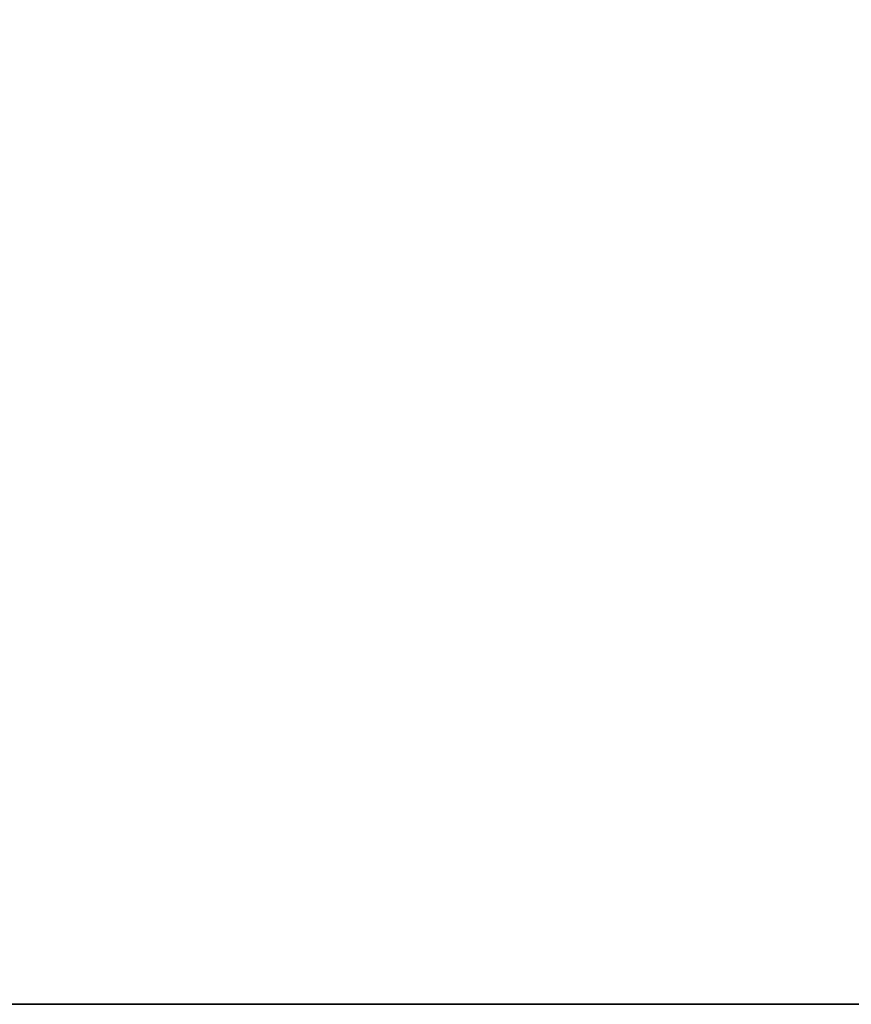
# Model space of a CAD drawing. Header units: millimetres. Extents: x -488 to 6688, y -115 to 115.
# Tile 459 of 656: x 1050 to 1093, y -15 to 37. Entities that reach past the tile are written whole.
import ezdxf

# ---------------------------------------------------------------- set-up
doc = ezdxf.new("R2010")
doc.units = ezdxf.units.MM
doc.layers.add('151', color=7, linetype='Continuous', true_color=0xffffff)

# ---------------------------------------------------------------- blocks, each defined once
blk = doc.blocks.new('UG_SURFACE_002')
at = {"layer": '151', "color": 252, "linetype": 'Continuous', "lineweight": 35}
for points in [[(962.5, -15, -10.75), (962.5, 115, -10.75), (1112.5, 115, -10.75), (1112.5, -15, -10.75)], [(2037.5, -15, 2194.25), (2037.5, 115, 2194.25), (962.5, 115, 2194.25), (962.5, -15, 2194.25)], [(2037.5, -15, 2194.25), (962.5, -15, 2194.25), (1112.5, -15, 2044.25), (1887.5, -15, 2044.25)], [(962.5, -15, 2194.25), (962.5, -15, -10.75), (1112.5, -15, -10.75), (1112.5, -15, 2044.25)]]:
    blk.add_3dface(points, dxfattribs=at)

msp = doc.modelspace()

# ---------------------------------------------------------------- linework, layer by layer
at = {"layer": '151', "color": 251, "linetype": 'Continuous', "lineweight": -3, "true_color": 0x636466}
for p, q in [((962.5, -15, 2194.25), (2037.5, -15, 2194.25)), ((962.5, -15, -10.75), (1112.5, -15, -10.75))]:
    msp.add_line(p, q, dxfattribs=at)

# ---------------------------------------------------------------- block references
msp.add_blockref('UG_SURFACE_002', (0, 0), dxfattribs=at)

doc.saveas('drawing.dxf')
